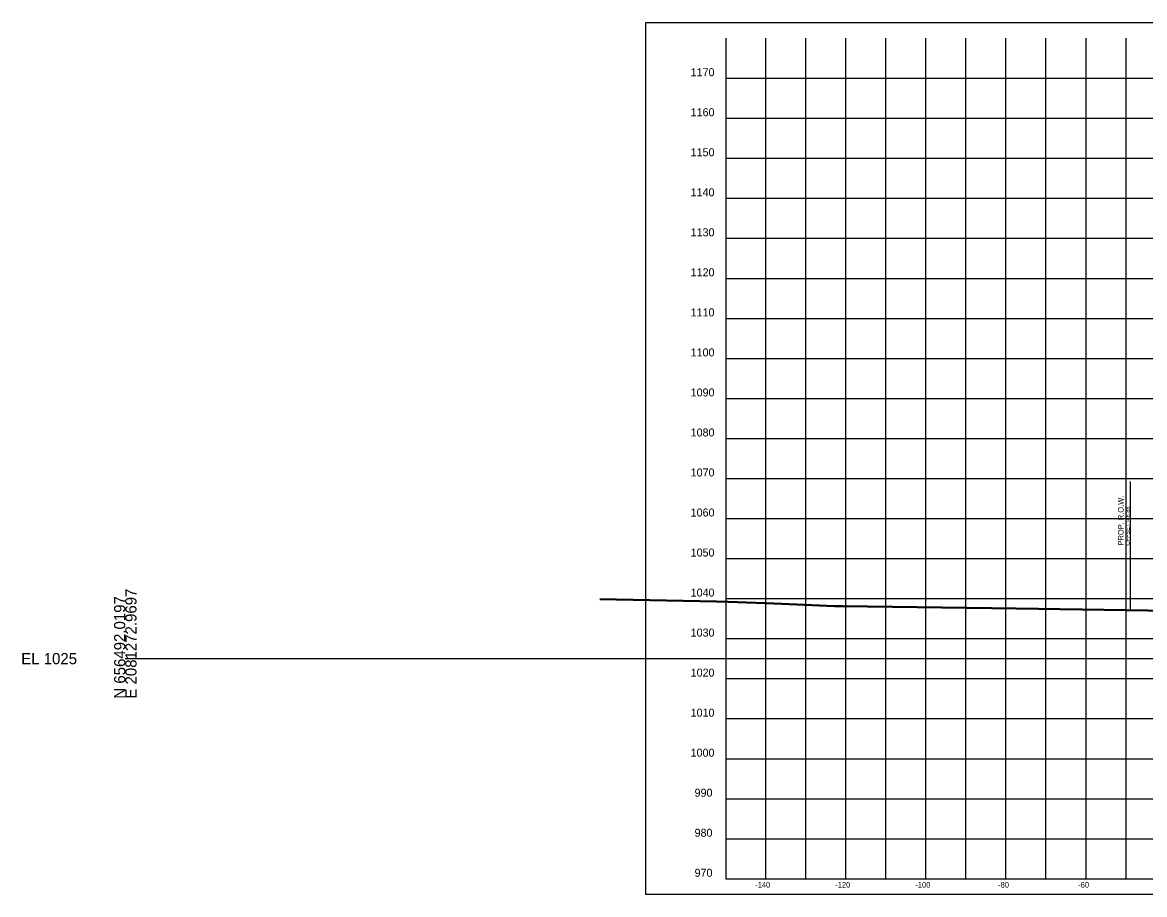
# Model space of a CAD drawing. Extents: x 1131015 to 1136271, y 133453 to 174329.
# Drawn here: x 1132014.8 to 1132295.1, y 169108.7 to 169326.6 of the extents above; entities that cross this region are included whole.
import ezdxf

# ---------------------------------------------------------------- set-up
doc = ezdxf.new("R2010")
doc.units = 0
for name, color, linetype in [('DESIGN - ROW - Right-of-Way and Easement Labels', 7, 'Continuous'), ('DESIGN - ROW - Right-of-Way Linework', 7, 'Continuous'), ('DESIGN - SHEET - Corner Text', 7, 'Continuous'), ('DESIGN - SHEET - Light Grid', 7, 'Continuous'), ('DESIGN - SHEET - Linework', 7, 'Continuous'), ('DESIGN - SHEET - Plot Shape', 7, 'Continuous'), ('SURVEY - GROUND - Bottom of Topsoil Layer', 7, 'Continuous'), ('SURVEY - GROUND - Top of Ground', 7, 'Continuous')]:
    doc.layers.add(name, color=color, linetype=linetype)

msp = doc.modelspace()

# ---------------------------------------------------------------- linework, layer by layer
at = {"layer": 'DESIGN - ROW - Right-of-Way Linework'}
msp.add_line((1132291.58, 169179.9), (1132291.58, 169211.9), dxfattribs=at)
at = {"layer": 'DESIGN - SHEET - Light Grid'}
msp.add_line((1132040.46, 169167.66), (1132340.46, 169167.66), dxfattribs=at)
at = {"layer": 'DESIGN - SHEET - Linework'}
for p, q in [((1132200.46, 169112.66), (1132200.46, 169322.66)), ((1132210.46, 169112.66), (1132210.46, 169322.66)), ((1132220.46, 169112.66), (1132220.46, 169322.66)), ((1132230.46, 169112.66), (1132230.46, 169322.66)), ((1132240.46, 169112.66), (1132240.46, 169322.66)), ((1132250.46, 169112.66), (1132250.46, 169322.66)), ((1132260.46, 169112.66), (1132260.46, 169322.66)), ((1132270.46, 169112.66), (1132270.46, 169322.66)), ((1132280.46, 169112.66), (1132280.46, 169322.66)), ((1132290.46, 169112.66), (1132290.46, 169322.66)), ((1132190.46, 169312.66), (1132490.46, 169312.66)), ((1132190.46, 169302.66), (1132490.46, 169302.66)), ((1132190.46, 169292.66), (1132490.46, 169292.66)), ((1132190.46, 169282.66), (1132490.46, 169282.66)), ((1132190.46, 169272.66), (1132490.46, 169272.66)), ((1132190.46, 169262.66), (1132490.46, 169262.66)), ((1132190.46, 169252.66), (1132490.46, 169252.66)), ((1132190.46, 169242.66), (1132490.46, 169242.66)), ((1132190.46, 169232.66), (1132490.46, 169232.66)), ((1132190.46, 169222.66), (1132490.46, 169222.66)), ((1132190.46, 169212.66), (1132490.46, 169212.66)), ((1132190.46, 169202.66), (1132490.46, 169202.66)), ((1132190.46, 169192.66), (1132490.46, 169192.66)), ((1132190.46, 169182.66), (1132490.46, 169182.66)), ((1132190.46, 169172.66), (1132490.46, 169172.66)), ((1132190.46, 169162.66), (1132490.46, 169162.66)), ((1132190.46, 169152.66), (1132490.46, 169152.66)), ((1132190.46, 169142.66), (1132490.46, 169142.66)), ((1132190.46, 169132.66), (1132490.46, 169132.66)), ((1132190.46, 169122.66), (1132490.46, 169122.66))]:
    msp.add_line(p, q, dxfattribs=at)
msp.add_lwpolyline([(1132190.46, 169322.66), (1132190.46, 169112.66), (1132490.46, 169112.66), (1132490.46, 169322.66)], dxfattribs=at)
at = {"layer": 'DESIGN - SHEET - Plot Shape'}
msp.add_lwpolyline([(1132170.46, 169326.6), (1132510.46, 169326.6), (1132510.46, 169108.72), (1132170.46, 169108.72)], close=True, dxfattribs=at)
at = {"layer": 'SURVEY - GROUND - Bottom of Topsoil Layer'}
for p, q in [((1132159.01, 169182.41), (1132188.14, 169181.83)), ((1132188.14, 169181.83), (1132191.06, 169181.79)), ((1132191.06, 169181.79), (1132202.54, 169181.32)), ((1132202.54, 169181.32), (1132217.59, 169180.72)), ((1132217.59, 169180.72), (1132219.7, 169180.67)), ((1132219.7, 169180.67), (1132263, 169180.06)), ((1132263, 169180.06), (1132306.71, 169179.43))]:
    msp.add_line(p, q, dxfattribs=at)
at = {"layer": 'SURVEY - GROUND - Top of Ground'}
for p, q in [((1132159.01, 169182.66), (1132188.14, 169182.08)), ((1132188.14, 169182.08), (1132191.06, 169182.04)), ((1132191.06, 169182.04), (1132202.54, 169181.57)), ((1132202.54, 169181.57), (1132217.59, 169180.97)), ((1132217.59, 169180.97), (1132219.7, 169180.92)), ((1132219.7, 169180.92), (1132263, 169180.31)), ((1132263, 169180.31), (1132306.71, 169179.68))]:
    msp.add_line(p, q, dxfattribs=at)

# ---------------------------------------------------------------- texts
at = {"layer": 'DESIGN - ROW - Right-of-Way and Easement Labels'}
for s, height, p in [('PROP. R.O.W.', 1.4, (1132289.83, 169195.9)), ('OFFSET -48.88', 1, (1132291.33, 169195.9))]:
    msp.add_text(s, height=height, rotation=90, dxfattribs=at).set_placement(p)
at = {"layer": 'DESIGN - SHEET - Corner Text'}
for s, height, p in [('1170', 2, (1132181.7, 169313.16)), ('1160', 2, (1132181.7, 169303.16)), ('1150', 2, (1132181.7, 169293.16)), ('1140', 2, (1132181.7, 169283.16)), ('1130', 2, (1132181.7, 169273.16)), ('1120', 2, (1132181.7, 169263.16)), ('1110', 2, (1132181.7, 169253.16)), ('1100', 2, (1132181.7, 169243.16)), ('1090', 2, (1132181.7, 169233.16)), ('1080', 2, (1132181.7, 169223.16)), ('1070', 2, (1132181.7, 169213.16)), ('1060', 2, (1132181.7, 169203.16)), ('1050', 2, (1132181.7, 169193.16)), ('1040', 2, (1132181.7, 169183.16)), ('1030', 2, (1132181.7, 169173.16)), ('1020', 2, (1132181.7, 169163.16)), ('1010', 2, (1132181.7, 169153.16)), ('1000', 2, (1132181.7, 169143.16)), ('990', 2, (1132182.68, 169133.16)), ('980', 2, (1132182.68, 169123.16)), ('970', 2, (1132182.68, 169113.16)), ('-140', 1.4, (1132197.83, 169110.46)), ('-120', 1.4, (1132217.83, 169110.46)), ('-100', 1.4, (1132237.83, 169110.46)), ('-80', 1.4, (1132258.51, 169110.46)), ('-60', 1.4, (1132278.51, 169110.46))]:
    msp.add_text(s, height=height, dxfattribs=at).set_placement(p)
at = {"layer": 'DESIGN - SHEET - Light Grid'}
for s, p in [('E 2081272.9697', (1132043.26, 169157.66)), ('N 656492.0197', (1132040.46, 169157.66))]:
    msp.add_text(s, height=2.8, rotation=90, dxfattribs=at).set_placement(p)
msp.add_text('EL 1025', height=2.8, dxfattribs=at).set_placement((1132014.46, 169166.26))

doc.saveas('drawing.dxf')
